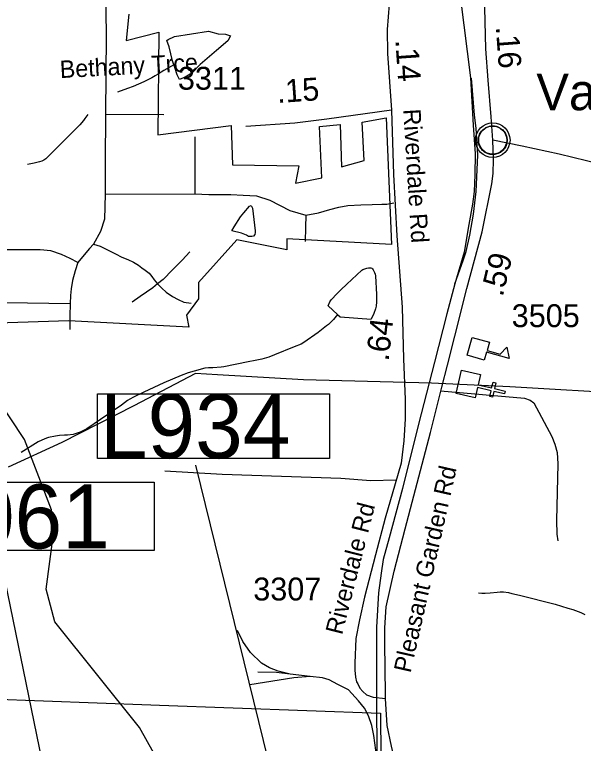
# Model space of a CAD drawing. Extents: x 1662474 to 1856135, y 779280 to 917889.
# Drawn here: x 1767856 to 1770966, y 821607 to 825589 of the extents above; entities that cross this region are included whole.
import ezdxf

# ---------------------------------------------------------------- set-up
doc = ezdxf.new("R2010")
doc.units = 0
for name, color, linetype in [('Exist Boundary Political City Limit New', 7, 'Continuous'), ('Exist Civil Demographics Community CELL', 7, 'Continuous'), ('Exist Civil Demographics Community Label', 7, 'Continuous'), ('Exist Cultural Church CELL', 7, 'Continuous'), ('Exist Cultural Educational Facility High CELL', 7, 'Continuous'), ('Exist Hydrographic Misc Water Feature', 7, 'Continuous'), ('Exist Hydrographic Pond Under 1500 Sq Ft', 7, 'Continuous'), ('Exist Railroad Mainline', 7, 'Continuous'), ('Exist Railroad Siding', 7, 'Continuous'), ('Exist Road Non-System Type 51', 7, 'Continuous'), ('Exist Road Non-System Type 51 Label', 7, 'Continuous'), ('Exist Road Primary Interstate Structure Cantilever Sign Number Label', 7, 'Continuous'), ('Exist Road Primary Interstate Structure Ovrhead Sign CELL', 7, 'Continuous'), ('Exist Road Secondary Mileage Hundredths English Label', 7, 'Continuous'), ('Exist Road Secondary Mileage Tenths English Label', 7, 'Continuous'), ('Exist Road Secondary Type 41 Attributed', 7, 'Continuous'), ('Exist Road Secondary Type 51 Attributed', 7, 'Continuous'), ('Exist Road Secondary Type 51 Label', 7, 'Continuous'), ('Exist Road Secondary Type 51 Number Label', 7, 'Continuous'), ('Exist Utilities Electrical Transmission Line', 7, 'Continuous'), ('Map Preparation Boundary City Limit Buffer Line', 7, 'Continuous')]:
    doc.layers.add(name, color=color, linetype=linetype)

msp = doc.modelspace()

# ---------------------------------------------------------------- linework, layer by layer
at = {"layer": 'Exist Boundary Political City Limit New'}
for points in [[(1768480.5, 825591.9), (1768466, 825447.9), (1768644.6, 825493.2), (1768639.4, 824932.2), (1769040.6, 824982.6), (1769046.5, 824768.2), (1769410, 824762.3), (1769392.1, 824667), (1769535.2, 824696.8), (1769523.2, 824976.7), (1769636.5, 824988.6), (1769642.5, 824756.3), (1769767.6, 824792.1), (1769755.6, 825000.5), (1769886.8, 825024.3), (1769916.6, 824333.5), (1769344.5, 824363.3), (1769344.5, 824303.8), (1769070.4, 824357.4), (1768861.8, 824125.1), (1768861.8, 824035.8), (1768796.2, 823946.4), (1768808.1, 823880.9), (1768151.8, 823916.5), (1767205.1, 823884.1)], [(1767127.1, 821420), (1767132.8, 821873), (1768600.8, 821818.3), (1768648, 821816.6), (1769857.2, 821771.5), (1769861, 821293.3)]]:
    msp.add_lwpolyline(points, dxfattribs=at)
at = {"layer": 'Exist Civil Demographics Community CELL'}
msp.add_lwpolyline([(1770392.6, 824915.3), (1770393.6, 824920.9), (1770395.4, 824927.5), (1770398.3, 824934.7), (1770401.2, 824940.4), (1770404.5, 824946.1), (1770408.3, 824951.3), (1770412.3, 824955.6), (1770416.9, 824960.2), (1770422.4, 824964.8), (1770427.8, 824968.5), (1770432.7, 824971.3), (1770437.7, 824973.8), (1770443.2, 824976.1), (1770448.8, 824977.9), (1770453.2, 824979.1), (1770458, 824979.8), (1770462.1, 824980.5), (1770468.5, 824980.8), (1770472.9, 824980.7), (1770478.6, 824980.4), (1770483.5, 824979.7), (1770488.4, 824978.7), (1770493.4, 824977.3), (1770498.6, 824975.4), (1770505.2, 824972.4), (1770511.5, 824968.9), (1770516.6, 824965.4), (1770521.7, 824961.4), (1770525, 824958.3), (1770529.2, 824953.9), (1770533, 824949.2), (1770536.1, 824944.6), (1770539.2, 824939.6), (1770541.7, 824934.4), (1770543.7, 824929.4), (1770545.3, 824924.4), (1770546.6, 824919.8), (1770547.7, 824913.7), (1770548.3, 824909), (1770548.6, 824903), (1770548.4, 824897.3), (1770547.8, 824891.6), (1770546.9, 824886.1), (1770545.2, 824879.9), (1770543.3, 824874.1), (1770541, 824869), (1770537.9, 824863), (1770534.6, 824857.7), (1770531.1, 824853), (1770526.9, 824848.3), (1770521.6, 824843.3), (1770516.6, 824839.2), (1770511.6, 824835.7), (1770507.3, 824833.2), (1770500.5, 824830), (1770493.3, 824827.3), (1770487.4, 824825.8), (1770480.8, 824824.5), (1770476.3, 824824), (1770471.8, 824823.8), (1770466.3, 824823.8), (1770462, 824824.2), (1770456.4, 824824.9), (1770450.4, 824826.2), (1770445.8, 824827.5), (1770440.7, 824829.4), (1770436.1, 824831.4), (1770432.2, 824833.6), (1770425.4, 824837.7), (1770419.8, 824842), (1770414.9, 824846.5), (1770410.4, 824851.3), (1770407.2, 824855.3), (1770404.3, 824859.5), (1770400.2, 824866.6), (1770398.4, 824870.1), (1770396.7, 824874.1), (1770394.1, 824882.3), (1770392.6, 824889.4), (1770391.9, 824894.5), (1770391.6, 824900.9), (1770391.5, 824905.5), (1770392.1, 824912)], close=True, dxfattribs=at)
for centre, radius in [((1770470.2, 824902.9), 94.3), ((1770469.9, 824903.2), 76.7)]:
    msp.add_circle(centre, radius, dxfattribs=at)
at = {"layer": 'Exist Cultural Church CELL'}
msp.add_lwpolyline([(1770403, 823621.9), (1770390.1, 823566.4), (1770464.2, 823549), (1770471.5, 823580.2), (1770487.1, 823576.5), (1770479.8, 823545.4), (1770538.3, 823531.6), (1770534.7, 823516), (1770476.1, 823529.8), (1770468.8, 823498.6), (1770453.3, 823502.2), (1770460.6, 823533.4), (1770386.4, 823550.8), (1770373.2, 823494.7), (1770269.5, 823519), (1770299.4, 823646.2)], close=True, dxfattribs=at)
at = {"layer": 'Exist Cultural Educational Facility High CELL'}
msp.add_lwpolyline([(1770357.7, 823825.3), (1770451.8, 823798.3), (1770439.1, 823754), (1770511.2, 823733.3), (1770547.5, 823771.8), (1770559.9, 823709.3), (1770436.4, 823744.8), (1770423.7, 823700.5), (1770329.6, 823727.6)], close=True, dxfattribs=at)
at = {"layer": 'Exist Hydrographic Misc Water Feature'}
msp.add_line((1769570.6, 823997.3), (1769622.2, 823950.8), dxfattribs=at)
for points in [[(1768726.7, 825314.7), (1768672.8, 825283), (1768636.6, 825261.3), (1768624.7, 825253.4), (1768606.4, 825243.6), (1768562.3, 825221.9), (1768504.1, 825196.4), (1768473.9, 825184.6), (1768417.8, 825165)], [(1769540.2, 819852.5), (1769375.4, 820029.8), (1769203.3, 820387.8), (1769120.3, 820465), (1768974.3, 820914.3), (1768539.2, 821694.5), (1768076.1, 822271.8), (1768028.2, 822450), (1768064.3, 822725), (1768057.3, 822882.7), (1767910.3, 823266.4), (1767210.2, 824321.2), (1767153.2, 824483.2), (1767154.2, 824699.8), (1767141.1, 824855.7), (1767088.3, 825077.2), (1766982.7, 825167.4), (1766896.1, 825226.9)], [(1768256.6, 825042.3), (1768240.6, 825020.4), (1768232.4, 825010.6), (1768212.3, 824986.7), (1768139.7, 824913.3), (1768036.8, 824810.1), (1768026.7, 824800.2), (1768016.7, 824794.3), (1768004.6, 824788.4), (1767992.5, 824784.5), (1767962.3, 824776.7), (1767926.3, 824769.4)], [(1769622.2, 823950.8), (1769599.9, 823923.1), (1769583.9, 823907.2), (1769571.8, 823895.3), (1769561.5, 823887.4), (1769515.4, 823851.8), (1769436.9, 823796.4), (1769422.9, 823788.5), (1769384.6, 823772.8), (1769276.3, 823729.6), (1769246.2, 823717.9), (1769208, 823706.2), (1769171.9, 823698.5), (1769133.8, 823690.8), (1768999.7, 823663.9), (1768985.6, 823662), (1768939.6, 823658.4), (1768915.6, 823658.5), (1768895.5, 823656.7), (1768837.5, 823641.2), (1768805.3, 823631.5), (1768767.2, 823617.8), (1768672.8, 823576.6), (1768562.5, 823525.5), (1768506.1, 823497.9), (1768486, 823488), (1768473.9, 823480.2), (1768439.9, 823454.4), (1768250.6, 823325.9), (1768214.6, 823308.2), (1768198.4, 823302.4), (1768176.4, 823294.5), (1768144.4, 823290.8), (1768128.2, 823290.9), (1768102.4, 823289.2), (1768080.2, 823285.3), (1768042.1, 823277.7), (1768030.2, 823273.7), (1768004.2, 823264), (1767984.1, 823254.1), (1767891.6, 823196.9)], [(1770391.8, 822430.1), (1770409.8, 822428), (1770427.9, 822427.8), (1770456, 822429.7), (1770493.9, 822433.3), (1770509.9, 822435.2), (1770528, 822435), (1770556, 822430.8), (1770573.9, 822426.7), (1770615.9, 822416.3), (1770811.5, 822366.7), (1770881.5, 822346.2), (1770907.3, 822338), (1770951.2, 822321.5), (1770973.1, 822311.4)]]:
    msp.add_lwpolyline(points, dxfattribs=at)
at = {"layer": 'Exist Hydrographic Pond Under 1500 Sq Ft'}
for points in [[(1768719.1, 825336.2), (1768701.8, 825412.1), (1768688.8, 825446.7), (1768695.3, 825453.2), (1768730, 825468.4), (1768916.4, 825498.7), (1768968.5, 825483.6), (1769009.7, 825481.4), (1769035.7, 825472.7), (1769022.7, 825444.6), (1768959.8, 825392.6), (1768870.9, 825316.7), (1768825.4, 825269), (1768788.5, 825247.4), (1768758.2, 825234.4), (1768745.2, 825260.4), (1768732.2, 825299.4), (1768719.1, 825336.2)], [(1769043.8, 824407.7), (1769055.9, 824429.6), (1769090.3, 824483.4), (1769108.6, 824505.2), (1769140.8, 824543), (1769148.8, 824544.9), (1769156.8, 824530.9), (1769171.7, 824406.7), (1769171.7, 824398.7), (1769169.5, 824386.7), (1769161.5, 824378.7), (1769153.5, 824376.8), (1769145.5, 824376.9), (1769135.7, 824377), (1769123.6, 824383.1), (1769095.7, 824395.3), (1769043.8, 824407.7)], [(1769570.6, 823997.3), (1769578.8, 824019.2), (1769586.8, 824031.2), (1769619.2, 824065), (1769639.3, 824084.7), (1769671.5, 824116.5), (1769754.3, 824191.9), (1769760.2, 824195.8), (1769770.3, 824199.7), (1769782.2, 824203.6), (1769790.4, 824205.6), (1769798.4, 824205.5), (1769804.3, 824205.4), (1769808.2, 824203.4), (1769812.3, 824199.4), (1769816.2, 824193.4), (1769824, 824179.3), (1769827.9, 824171.2), (1769830, 824161.2), (1769835.1, 824059.1), (1769834.9, 824031.2), (1769834.7, 824019.1), (1769832.6, 823995.2), (1769828.5, 823981.2), (1769820.3, 823955.3), (1769806, 823925.4)], [(1769622.2, 823950.8), (1769636, 823936.7), (1769806, 823925.4)]]:
    msp.add_lwpolyline(points, dxfattribs=at)
at = {"layer": 'Exist Railroad Mainline'}
msp.add_lwpolyline([(1770294.2, 825676.9), (1770347.7, 825242.6), (1770363.5, 824984), (1770373.7, 824827.2), (1770372.9, 824713.4), (1770368.9, 824622.2), (1770359.1, 824552.9), (1770339.4, 824441.3), (1770313.4, 824291.6), (1770262.2, 824117.8), (1770219.8, 823953.6), (1770151, 823690.6), (1770065, 823351.3), (1769976.4, 822999.1), (1769903.5, 822730.6), (1769871.4, 822611.3), (1769859.2, 822536.8), (1769845.1, 822429.4), (1769835, 822241.7), (1769834.5, 822030.1), (1769833.8, 821851.3), (1769835.8, 821529.6)], dxfattribs=at)
at = {"layer": 'Exist Railroad Siding'}
for points in [[(1770262.2, 824117.8), (1770307.7, 824245), (1770324.4, 824293.9), (1770344.5, 824382.9), (1770364.9, 824498.9), (1770379.5, 824621.5), (1770389, 824819.9), (1770378.8, 824968), (1770370.8, 825038.8), (1770354.4, 825241.1)], [(1769362.1, 821985.5), (1769296.1, 822000.9), (1769249.4, 822020.6), (1769205.6, 822044.6), (1769146.6, 822103), (1769103.5, 822163.6), (1769075.1, 822223.4)], [(1769362.1, 821985.5), (1769288.1, 821995), (1769186.7, 821996.5)], [(1769835.8, 821529.6), (1769819.9, 821649.2), (1769808.3, 821705.4), (1769790, 821757.9), (1769769.6, 821799.5), (1769736, 821839.6), (1769681.3, 821898.7), (1769623.7, 821927.9), (1769575.5, 821954.2), (1769539.1, 821964.4), (1769472.7, 821973.1), (1769362.1, 821985.5)], [(1769472.7, 821973.1), (1769382.2, 821965.1), (1769142.9, 821926.5)]]:
    msp.add_lwpolyline(points, dxfattribs=at)
at = {"layer": 'Exist Road Non-System Type 51'}
for p, q in [((1768353, 825045.4), (1768671.6, 825042.2)), ((1768841.6, 824920.2), (1768841.9, 824609.4)), ((1768351.9, 824606.9), (1768841.9, 824609.4))]:
    msp.add_line(p, q, dxfattribs=at)
for points in [[(1768348.8, 825780.9), (1768353, 825731.8), (1768355.9, 825475.6), (1768353, 825045.4)], [(1768353, 825045.4), (1768351.9, 824784), (1768351.9, 824606.9)], [(1768351.9, 824606.9), (1768347.8, 824470.4), (1768325.9, 824404.5), (1768287.4, 824333.9)], [(1768841.9, 824609.4), (1768917.2, 824606), (1768974.8, 824605.2), (1769037.8, 824605.2), (1769106.2, 824602.4), (1769178.1, 824597.7), (1769251.4, 824574.9), (1769360.4, 824518.4), (1769448.8, 824493.2)], [(1769448.8, 824493.2), (1769517.9, 824505.8), (1769580, 824523.6), (1769629.1, 824537), (1769677.9, 824546.4), (1769748.8, 824548.6), (1769811.2, 824551.7), (1769864, 824553.9), (1769890.2, 824553.6), (1769928.6, 824559.9)], [(1769448.8, 824493.2), (1769445.9, 824425.5), (1769444.6, 824348.4)], [(1768287.4, 824333.9), (1768265.6, 824310), (1768245.6, 824287.2), (1768202.1, 824233.6)], [(1768287.4, 824333.9), (1768323.6, 824323.4), (1768406.8, 824280.9), (1768443.2, 824263), (1768475.6, 824251.4), (1768506.8, 824237), (1768533.9, 824220.2), (1768551.6, 824205.8), (1768570.4, 824193.2), (1768591.4, 824175.6), (1768607.1, 824157.8), (1768619.4, 824140.2), (1768637, 824117.1)], [(1768202.1, 824233.6), (1768159.2, 824257), (1768112.4, 824278.8), (1768054.9, 824297.4), (1767995.8, 824303.7), (1767782.1, 824302.7), (1767721.8, 824302.7), (1767655.1, 824299.5), (1767567.6, 824279.9)], [(1768814.4, 824291.9), (1768771.6, 824247.5), (1768744.4, 824220.2), (1768719.4, 824194.2), (1768667.9, 824141.2), (1768637, 824117.1)], [(1768202.1, 824233.6), (1768187.4, 824188.2), (1768172.6, 824136), (1768164.5, 824090.4), (1768161.4, 824054.9), (1768159.2, 824010.2)], [(1768637, 824117.1), (1768612, 824096.6), (1768542.5, 824048.6), (1768498.6, 824017.6)], [(1768637, 824117.1), (1768661.1, 824093.2), (1768683.9, 824071.7), (1768718.6, 824048.9), (1768750.1, 824032.6), (1768781.9, 824018.1), (1768820.6, 824012.4)], [(1767517.6, 823896.1), (1767635.1, 823978.8), (1767683.1, 823998.2), (1767731.2, 824012.1), (1767809.4, 824015.2), (1768159.2, 824010.2)], [(1768159.2, 824010.2), (1768158.2, 823941.5), (1768158.2, 823868.2)], [(1770184.8, 823533.6), (1770643.2, 823492.4), (1770675.2, 823483), (1770694.1, 823466.7), (1770793.1, 823283.5), (1770810.4, 823241), (1770823, 823195.6), (1770826.1, 823135.2), (1770818.4, 822823.9), (1770819.9, 822749.7), (1770825.4, 822714.5)], [(1768678.1, 823095.4), (1768990.5, 823078), (1769638.8, 823055.7), (1769804.1, 823043.9), (1769939.9, 823047)]]:
    msp.add_lwpolyline(points, dxfattribs=at)
at = {"layer": 'Exist Road Primary Interstate Structure Cantilever Sign Number Label'}
msp.add_line((1769659.1, 819832.2), (1768846.2, 823126.2), dxfattribs=at)
msp.add_lwpolyline([(1768310.1, 823517.6), (1769578, 823517.6), (1769578, 823162.7), (1768310.1, 823162.7)], close=True, dxfattribs=at)
at = {"layer": 'Exist Road Primary Interstate Structure Ovrhead Sign CELL'}
msp.add_line((1768289, 820158.8), (1767773.5, 822638.6), dxfattribs=at)
msp.add_lwpolyline([(1767039.2, 823034.7), (1768619.2, 823034.7), (1768619.2, 822660.5), (1767039.2, 822660.5)], close=True, dxfattribs=at)
at = {"layer": 'Exist Road Secondary Type 41 Attributed'}
msp.add_lwpolyline([(1769916, 825066.9), (1769563.3, 825017.5), (1769387.9, 824996.2), (1769120, 824977.2)], dxfattribs=at)
at = {"layer": 'Exist Road Secondary Type 51 Attributed'}
for points in [[(1769920.9, 825772.4), (1769904.5, 825645.7), (1769892.1, 825507.5), (1769894.6, 825376.7), (1769916, 825066.9)], [(1770470, 824902.3), (1770460.8, 825029.7), (1770445.4, 825230.4), (1770432.9, 825402.3), (1770426.6, 825626.2), (1770433.3, 825739.2)], [(1769916, 825066.9), (1769927, 824715), (1769946.1, 824380.8), (1769974.8, 823990.5), (1769982.6, 823708.8), (1769992.1, 823486.3), (1769992.1, 823380.5), (1769983.7, 823260.8), (1769969.6, 823138.8), (1769936.7, 823024.9), (1769882.2, 822838.3), (1769828.7, 822636.3), (1769768.1, 822405.8), (1769741.9, 822282.5), (1769721.5, 822179.3), (1769715.6, 822044.6), (1769716, 822007.4), (1769719.6, 821969.5), (1769725.5, 821943.2), (1769732.3, 821931.5), (1769743.3, 821908.2), (1769759.4, 821890), (1769779.8, 821872.5), (1769815.6, 821859.3), (1769884.1, 821852)], [(1769884.1, 821852), (1769882.2, 822039.9), (1769879.7, 822128.4), (1769879.7, 822237.5), (1769887.1, 822353.6), (1769930.8, 822547.3), (1769990.7, 822778.6), (1770038.8, 822958.8), (1770130.7, 823304.6), (1770191.4, 823554), (1770223.6, 823673), (1770263.3, 823831.7), (1770327.8, 824092.1), (1770412.1, 824402), (1770465.7, 824664), (1770472.2, 824721.4), (1770475.1, 824798), (1770470, 824902.3)], [(1771056.5, 824772.5), (1770832.9, 824826.5), (1770630.5, 824870.2), (1770470, 824902.3)], [(1769983.7, 820115.1), (1769993.4, 820247), (1769996.9, 820420.9), (1770004.7, 820642.6), (1770016.4, 820792.7), (1770022.1, 820978.7), (1770021.5, 821106.4), (1770005.3, 821202.9), (1769974.8, 821348.9), (1769915.8, 821592.4), (1769892.8, 821704.5), (1769884.1, 821852)]]:
    msp.add_lwpolyline(points, dxfattribs=at)
at = {"layer": 'Exist Utilities Electrical Transmission Line'}
msp.add_lwpolyline([(1771247.2, 823515.2), (1770563.3, 823555.4), (1770135.7, 823575.9), (1769436, 823594.1), (1768966.2, 823621.1), (1768844.2, 823627.9), (1768507.5, 823451.9), (1768114.1, 823250.5), (1767820.2, 823115.4)], dxfattribs=at)
at = {"layer": 'Map Preparation Boundary City Limit Buffer Line'}
for points in [[(1768480.5, 825591.9), (1768466, 825447.9), (1768644.6, 825493.2), (1768639.4, 824932.2), (1769040.6, 824982.6), (1769046.5, 824768.2), (1769410, 824762.3), (1769392.1, 824667), (1769535.2, 824696.8), (1769523.2, 824976.7), (1769636.5, 824988.6), (1769642.5, 824756.3), (1769767.6, 824792.1), (1769755.6, 825000.5), (1769886.8, 825024.3), (1769916.6, 824333.5), (1769344.5, 824363.3), (1769344.5, 824303.8), (1769070.4, 824357.4), (1768861.8, 824125.1), (1768861.8, 824035.8), (1768796.2, 823946.4), (1768808.1, 823880.9), (1768151.8, 823916.5), (1767205.1, 823884.1)], [(1767127.1, 821420), (1767132.8, 821873), (1768600.8, 821818.3), (1768648, 821816.6), (1769857.2, 821771.5), (1769861, 821293.3)]]:
    msp.add_lwpolyline(points, dxfattribs=at)

# ---------------------------------------------------------------- texts
at = {"layer": 'Exist Civil Demographics Community Label'}
msp.add_text('Vandalia', height=200, dxfattribs=at).set_placement((1770708.4, 825066.3))
at = {"layer": 'Exist Road Non-System Type 51 Label'}
msp.add_text('Bethany Trce', height=95, rotation=3.0676, dxfattribs=at).set_placement((1768105.6, 825241.7))
at = {"layer": 'Exist Road Primary Interstate Structure Cantilever Sign Number Label'}
msp.add_text('L934', height=350, dxfattribs=at).set_placement((1768322.6, 823164.7))
at = {"layer": 'Exist Road Primary Interstate Structure Ovrhead Sign CELL'}
msp.add_text('S1061', height=350, dxfattribs=at).set_placement((1767023.1, 822672.1))
at = {"layer": 'Exist Road Secondary Mileage Hundredths English Label'}
for s, rotation, p in [('.16', 274.1567, (1770486.8, 825522.1)), ('.59', 76.3369, (1770524.1, 824043.2)), ('.64', 83.3804, (1769900.2, 823692.1))]:
    msp.add_text(s, height=125, rotation=rotation, dxfattribs=at).set_placement(p)
at = {"layer": 'Exist Road Secondary Mileage Tenths English Label'}
for s, rotation, p in [('.14', 273.9461, (1769937.3, 825450.1)), ('.15', 4.0476, (1769293.3, 825105.4))]:
    msp.add_text(s, height=125, rotation=rotation, dxfattribs=at).set_placement(p)
at = {"layer": 'Exist Road Secondary Type 51 Label'}
for s, rotation, p in [('Riverdale Rd', 273.5457, (1769980.3, 825071.1)), ('Pleasant Garden Rd', 77.2954, (1770020.6, 821988)), ('Riverdale Rd', 75.6968, (1769646.2, 822195.9))]:
    msp.add_text(s, height=95, rotation=rotation, dxfattribs=at).set_placement(p)
at = {"layer": 'Exist Road Secondary Type 51 Number Label'}
for s, p in [('3311', (1768748.9, 825178.4)), ('3505', (1770573.9, 823881.2)), ('3307', (1769160.8, 822387.8))]:
    msp.add_text(s, height=125, dxfattribs=at).set_placement(p)

doc.saveas('drawing.dxf')
